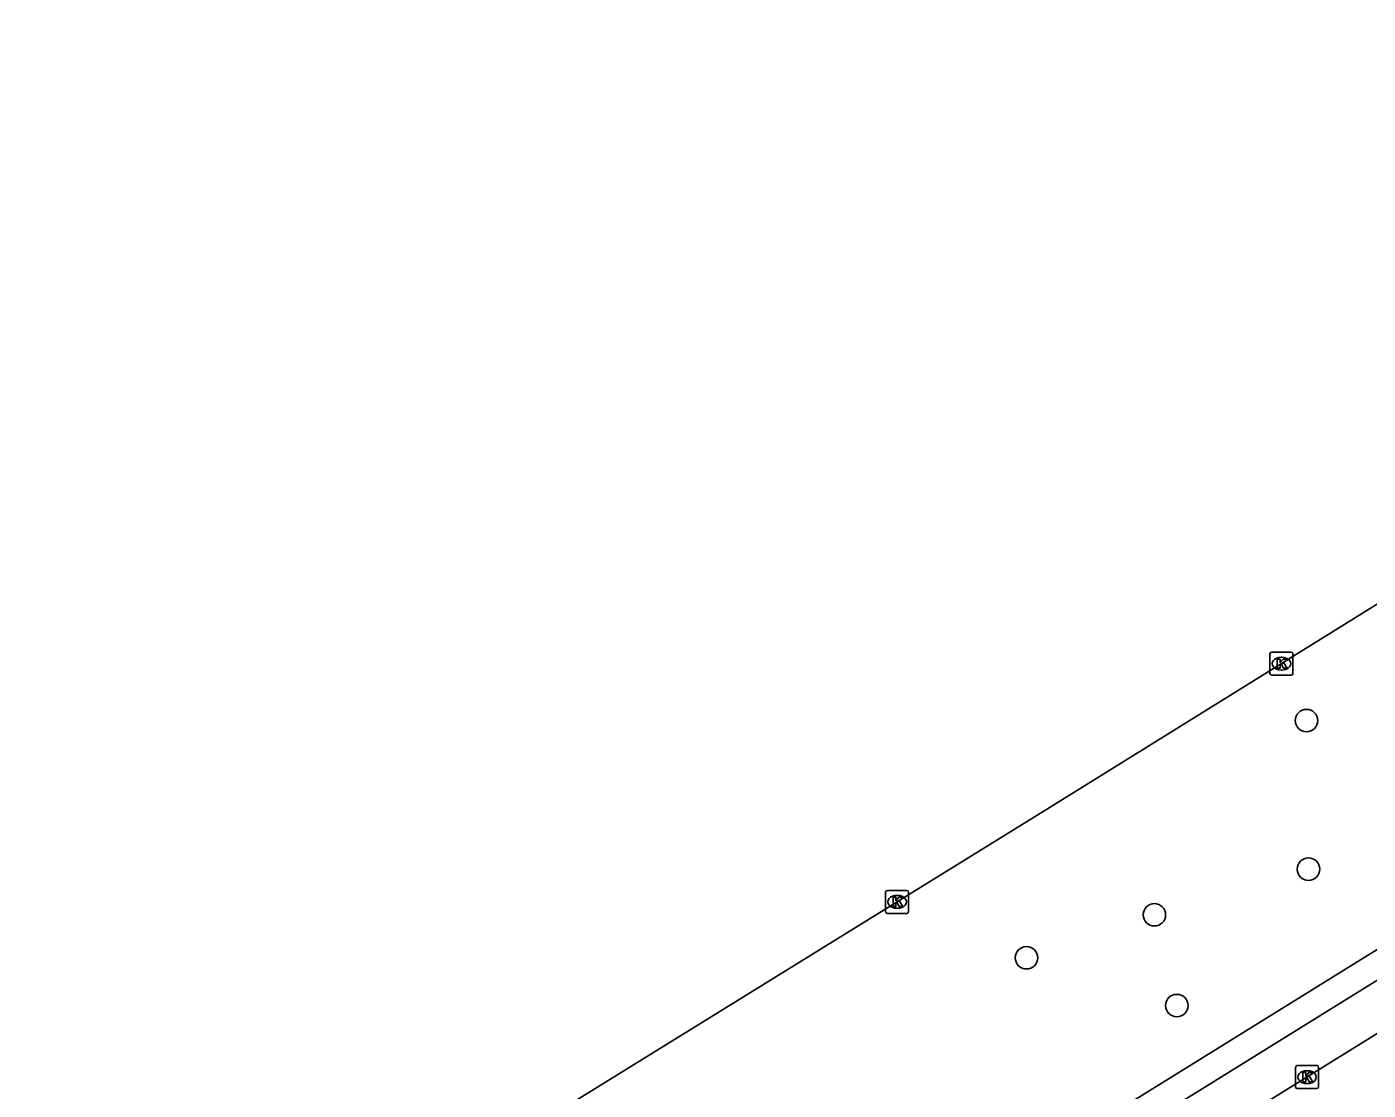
# Model space of a CAD drawing. Extents: x 160037 to 160839, y 385326 to 386441.
# Drawn here: x 160190.8 to 160249.2, y 386221.8 to 386268.1 of the extents above; entities that cross this region are included whole.
import ezdxf

# ---------------------------------------------------------------- set-up
doc = ezdxf.new("R2010")
doc.units = 0
for name, color, linetype in [('IMGEO_Boom', 7, 'Continuous'), ('IMGEO_Kolk', 7, 'Continuous'), ('IMGEO_Rijbaan_lokaal_open', 7, 'Continuous'), ('IMGEO_Rijbaan_regionaal_gesloten', 7, 'Continuous'), ('IMGEO_Voetpad_open', 7, 'Continuous')]:
    doc.layers.add(name, color=color, linetype=linetype)

msp = doc.modelspace()

# ---------------------------------------------------------------- linework, layer by layer
at = {"layer": 'IMGEO_Boom'}
for centre in [(160246.481, 386237.915), (160246.572, 386231.449), (160239.861, 386229.468), (160234.294, 386227.597), (160240.837, 386225.514)]:
    msp.add_circle(centre, 0.489, dxfattribs=at)
at = {"layer": 'IMGEO_Kolk'}
for p, q in [((160244.891, 386239.969), (160244.891, 386240.821)), ((160244.966, 386240.895), (160245.818, 386240.895)), ((160245.379, 386240.675), (160245.404, 386240.675)), ((160245.892, 386240.821), (160245.892, 386239.969)), ((160245.402, 386240.115), (160245.377, 386240.115)), ((160245.818, 386239.895), (160244.966, 386239.895)), ((160228.165, 386229.603), (160228.165, 386230.455)), ((160228.24, 386230.529), (160229.092, 386230.529)), ((160228.653, 386230.309), (160228.678, 386230.309)), ((160229.166, 386230.455), (160229.166, 386229.603)), ((160229.092, 386229.529), (160228.24, 386229.529)), ((160228.676, 386229.749), (160228.651, 386229.749)), ((160246.006, 386221.975), (160246.006, 386222.827)), ((160246.081, 386222.901), (160246.933, 386222.901)), ((160246.494, 386222.681), (160246.519, 386222.681)), ((160247.007, 386222.827), (160247.007, 386221.975)), ((160246.933, 386221.901), (160246.081, 386221.901)), ((160246.517, 386222.121), (160246.492, 386222.121))]:
    msp.add_line(p, q, dxfattribs=at)
for points in [[(160244.891, 386239.969), (160244.891, 386240.821)], [(160244.966, 386240.895), (160245.818, 386240.895)], [(160245.212, 386240.595), (160245.335, 386240.595), (160245.335, 386240.444), (160245.465, 386240.595), (160245.629, 386240.595), (160245.483, 386240.444), (160245.636, 386240.195), (160245.484, 386240.195), (160245.399, 386240.359), (160245.335, 386240.292), (160245.335, 386240.195), (160245.212, 386240.195), (160245.212, 386240.595)], [(160245.892, 386240.821), (160245.892, 386239.969)], [(160245.818, 386239.895), (160244.966, 386239.895)], [(160228.165, 386229.603), (160228.165, 386230.455)], [(160228.24, 386230.529), (160229.092, 386230.529)], [(160228.486, 386230.229), (160228.609, 386230.229), (160228.609, 386230.078), (160228.739, 386230.229), (160228.903, 386230.229), (160228.757, 386230.078), (160228.91, 386229.829), (160228.758, 386229.829), (160228.673, 386229.993), (160228.609, 386229.926), (160228.609, 386229.829), (160228.486, 386229.829), (160228.486, 386230.229)], [(160229.166, 386230.455), (160229.166, 386229.603)], [(160229.092, 386229.529), (160228.24, 386229.529)], [(160246.006, 386221.975), (160246.006, 386222.827)], [(160246.081, 386222.901), (160246.933, 386222.901)], [(160246.327, 386222.601), (160246.45, 386222.601), (160246.45, 386222.45), (160246.58, 386222.601), (160246.744, 386222.601), (160246.598, 386222.45), (160246.751, 386222.201), (160246.599, 386222.201), (160246.514, 386222.365), (160246.45, 386222.298), (160246.45, 386222.201), (160246.327, 386222.201), (160246.327, 386222.601)], [(160247.007, 386222.827), (160247.007, 386221.975)], [(160246.933, 386221.901), (160246.081, 386221.901)]]:
    msp.add_lwpolyline(points, dxfattribs=at)
for centre, start, end in [((160244.968, 386240.819), 91.55205, 178.44795), ((160244.968, 386240.819), 91.55205, 178.44795), ((160245.816, 386240.819), 1.55205, 88.44795), ((160245.816, 386240.819), 1.55205, 88.44795), ((160244.968, 386239.971), 181.55205, 268.44795), ((160244.968, 386239.971), 181.55205, 268.44795), ((160245.816, 386239.971), 271.55205, 358.44795), ((160245.816, 386239.971), 271.55205, 358.44795), ((160228.242, 386230.453), 91.55205, 178.44795), ((160228.242, 386230.453), 91.55205, 178.44795), ((160229.09, 386230.453), 1.55205, 88.44795), ((160229.09, 386230.453), 1.55205, 88.44795), ((160228.242, 386229.605), 181.55205, 268.44795), ((160228.242, 386229.605), 181.55205, 268.44795), ((160229.09, 386229.605), 271.55205, 358.44795), ((160229.09, 386229.605), 271.55205, 358.44795), ((160246.083, 386222.825), 91.55205, 178.44795), ((160246.083, 386222.825), 91.55205, 178.44795), ((160246.931, 386222.825), 1.55205, 88.44795), ((160246.931, 386222.825), 1.55205, 88.44795), ((160246.083, 386221.977), 181.55205, 268.44795), ((160246.083, 386221.977), 181.55205, 268.44795), ((160246.931, 386221.977), 271.55205, 358.44795), ((160246.931, 386221.977), 271.55205, 358.44795)]:
    msp.add_arc(centre, 0.0765, start, end, dxfattribs=at)
for centre, major_axis, ratio, start_param, end_param in [((160245.378, 386240.395), (-0.387, 0.002), 0.722429, 4.712389, 7.853982), ((160245.403, 386240.395), (-0.39, 0.002), 0.717154, 1.570796, 4.712389), ((160228.652, 386230.029), (-0.387, 0.002), 0.722429, 4.712389, 7.853982), ((160228.677, 386230.029), (-0.39, 0.002), 0.717154, 1.570796, 4.712389), ((160246.493, 386222.401), (-0.387, 0.002), 0.722429, 4.712389, 7.853982), ((160246.518, 386222.401), (-0.39, 0.002), 0.717154, 1.570796, 4.712389)]:
    msp.add_ellipse(centre, major_axis=major_axis, ratio=ratio, start_param=start_param, end_param=end_param, dxfattribs=at)
at = {"layer": 'IMGEO_Rijbaan_lokaal_open'}
msp.add_lwpolyline([(160281.681, 386244.232), (160272.948, 386238.804), (160236.536, 386216.214), (160202.023, 386194.798)], dxfattribs=at)
at = {"layer": 'IMGEO_Rijbaan_regionaal_gesloten'}
msp.add_lwpolyline([(160078.685, 386136.999), (160078.853, 386137.104), (160086.922, 386142.123), (160128.715, 386168.047), (160153.804, 386183.592), (160206.043, 386216.043), (160234.899, 386233.885), (160260.864, 386250), (160262.546, 386251.044), (160268.911, 386254.994), (160290.073, 386268.104)], dxfattribs=at)
at = {"layer": 'IMGEO_Voetpad_open'}
for points in [[(160290.073, 386268.104), (160290.722, 386267.055), (160297.811, 386255.671), (160288.622, 386250), (160280.701, 386245.111), (160277.33, 386245.172), (160234.469, 386218.598), (160181.265, 386185.59), (160132.017, 386154.864), (160081.949, 386123.902), (160077.328, 386121.006)], [(160077.216, 386119.593), (160082.55, 386122.936), (160132.617, 386153.897), (160181.866, 386184.624), (160235.069, 386217.631), (160277.52, 386243.95), (160277.792, 386244.025), (160280.607, 386243.974)]]:
    msp.add_lwpolyline(points, dxfattribs=at)

doc.saveas('drawing.dxf')
